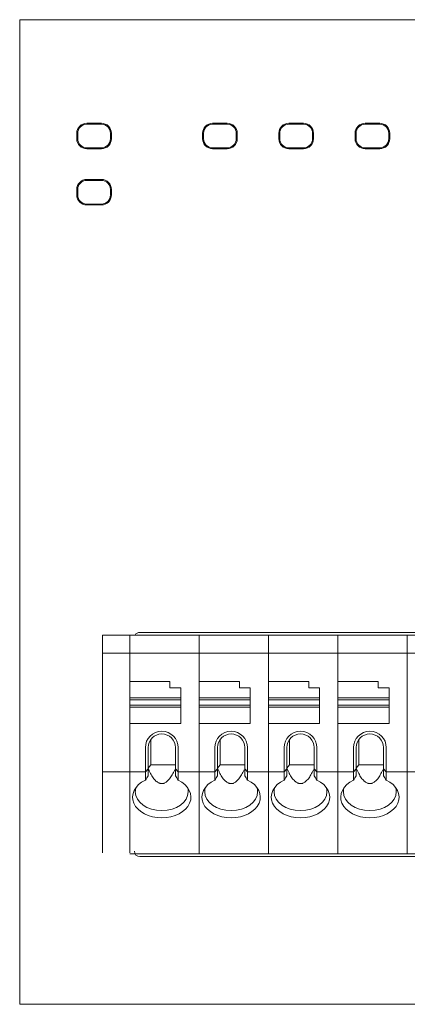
# Model space of a CAD drawing. Header units: millimetres. Extents: x -1114 to 1396, y -630 to 631.
# Tile 774 of 780: x 1196 to 1218, y 133 to 187. Entities that reach past the tile are written whole.
import ezdxf

# ---------------------------------------------------------------- set-up
doc = ezdxf.new("R2010")
doc.units = ezdxf.units.MM
doc.header["$MEASUREMENT"] = 0

msp = doc.modelspace()

# ---------------------------------------------------------------- linework, layer by layer
at = {"lineweight": 18}
for p, q in [((1196.3886, 187.0397), (1252.5942, 187.0397)), ((1196.3886, 185.0397), (1196.3886, 187.0397)), ((1252.5942, 187.0397), (1196.3886, 187.0397)), ((1196.3886, 135.0397), (1196.3886, 185.0397)), ((1199.6741, 181.2035), (1199.7138, 181.1638)), ((1200.0673, 181.3603), (1200.8673, 181.3603)), ((1200.8673, 181.3103), (1200.0673, 181.3103)), ((1201.2606, 181.2035), (1201.2209, 181.1638)), ((1206.5712, 181.2035), (1206.6109, 181.1638)), ((1206.9645, 181.3603), (1207.7645, 181.3603)), ((1206.9645, 181.3103), (1207.7645, 181.3103)), ((1208.118, 181.1638), (1208.1577, 181.2035)), ((1210.7918, 181.1638), (1210.7521, 181.2035)), ((1211.1453, 181.3603), (1211.9453, 181.3603)), ((1211.1453, 181.3103), (1211.9453, 181.3103)), ((1212.2989, 181.1638), (1212.3385, 181.2035)), ((1214.9726, 181.1638), (1214.933, 181.2035)), ((1215.3262, 181.3603), (1216.1262, 181.3603)), ((1215.3262, 181.3103), (1216.1262, 181.3103)), ((1216.4797, 181.1638), (1216.5194, 181.2035)), ((1199.5173, 180.8103), (1199.5173, 180.5103)), ((1199.5673, 180.8103), (1199.5673, 180.5103)), ((1201.3673, 180.5103), (1201.3673, 180.8103)), ((1201.4174, 180.8103), (1201.4174, 180.5103)), ((1206.4144, 180.8103), (1206.4144, 180.5103)), ((1206.4645, 180.5103), (1206.4645, 180.8103)), ((1208.2645, 180.8103), (1208.2645, 180.5103)), ((1208.3145, 180.8103), (1208.3145, 180.5103)), ((1210.5952, 180.8103), (1210.5952, 180.5103)), ((1210.6453, 180.5103), (1210.6453, 180.8103)), ((1212.4453, 180.8103), (1212.4453, 180.5103)), ((1212.4954, 180.8103), (1212.4954, 180.5103)), ((1214.7761, 180.8103), (1214.7761, 180.5103)), ((1214.8262, 180.5103), (1214.8262, 180.8103)), ((1216.6262, 180.8103), (1216.6262, 180.5103)), ((1216.6762, 180.8103), (1216.6762, 180.5103)), ((1199.6741, 180.117), (1199.7138, 180.1567)), ((1200.0673, 180.0103), (1200.8673, 180.0103)), ((1200.0673, 179.9602), (1200.8673, 179.9602)), ((1201.2209, 180.1567), (1201.2606, 180.117)), ((1206.6109, 180.1567), (1206.5712, 180.117)), ((1207.7645, 180.0103), (1206.9645, 180.0103)), ((1206.9645, 179.9602), (1207.7645, 179.9602)), ((1208.1577, 180.117), (1208.118, 180.1567)), ((1210.7521, 180.117), (1210.7918, 180.1567)), ((1211.9453, 180.0103), (1211.1453, 180.0103)), ((1211.1453, 179.9602), (1211.9453, 179.9602)), ((1212.2989, 180.1567), (1212.3385, 180.117)), ((1214.9726, 180.1567), (1214.933, 180.117)), ((1216.1262, 180.0103), (1215.3262, 180.0103)), ((1215.3262, 179.9602), (1216.1262, 179.9602)), ((1216.4797, 180.1567), (1216.5194, 180.117)), ((1200.0673, 178.2778), (1200.8673, 178.2778)), ((1200.0673, 178.2278), (1200.8673, 178.2278)), ((1199.5173, 177.7278), (1199.5173, 177.4278)), ((1199.5673, 177.4278), (1199.5673, 177.7278)), ((1199.7138, 178.0813), (1199.6741, 178.121)), ((1201.2606, 178.121), (1201.2209, 178.0813)), ((1201.3673, 177.7278), (1201.3673, 177.4278)), ((1201.4174, 177.7278), (1201.4174, 177.4278)), ((1199.6741, 177.0345), (1199.7138, 177.0742)), ((1200.8673, 176.9278), (1200.0673, 176.9278)), ((1200.0673, 176.8777), (1200.8673, 176.8777)), ((1201.2209, 177.0742), (1201.2606, 177.0345)), ((1202.9755, 153.4391), (1246.0122, 153.4391)), ((1200.9255, 153.2891), (1202.4232, 153.2891)), ((1200.9255, 153.2394), (1200.9255, 153.2891)), ((1200.9255, 153.2891), (1202.4232, 153.2891)), ((1200.9255, 152.3389), (1200.9255, 153.2394)), ((1202.4232, 153.2891), (1206.2264, 153.2891)), ((1202.4232, 153.2394), (1202.4232, 153.2891)), ((1202.4232, 153.2394), (1202.4232, 153.2891)), ((1206.2264, 153.2891), (1202.4232, 153.2891)), ((1202.4232, 152.3389), (1202.4232, 153.2394)), ((1202.4232, 152.3389), (1202.4232, 153.2394)), ((1206.2264, 153.2891), (1210.0297, 153.2891)), ((1206.2264, 153.2394), (1206.2264, 153.2891)), ((1210.0297, 153.2891), (1206.2264, 153.2891)), ((1206.2264, 153.2394), (1206.2264, 153.2891)), ((1206.2264, 152.3389), (1206.2264, 153.2394)), ((1206.2264, 152.3389), (1206.2264, 153.2394)), ((1210.0297, 153.2891), (1213.8329, 153.2891)), ((1210.0297, 153.2394), (1210.0297, 153.2891)), ((1210.0297, 153.2394), (1210.0297, 153.2891)), ((1213.8329, 153.2891), (1210.0297, 153.2891)), ((1210.0297, 152.3389), (1210.0297, 153.2394)), ((1210.0297, 152.3389), (1210.0297, 153.2394)), ((1213.8329, 153.2891), (1217.6362, 153.2891)), ((1213.8329, 153.2394), (1213.8329, 153.2891)), ((1213.8329, 153.2394), (1213.8329, 153.2891)), ((1217.6362, 153.2891), (1213.8329, 153.2891)), ((1213.8329, 152.3389), (1213.8329, 153.2394)), ((1213.8329, 152.3389), (1213.8329, 153.2394)), ((1217.6362, 153.2891), (1221.4394, 153.2891)), ((1217.6362, 153.2394), (1217.6362, 153.2891)), ((1221.4394, 153.2891), (1217.6362, 153.2891)), ((1217.6362, 153.2394), (1217.6362, 153.2891)), ((1217.6362, 152.3389), (1217.6362, 153.2394)), ((1217.6362, 152.3389), (1217.6362, 153.2394)), ((1200.9255, 152.2187), (1200.9255, 152.3389)), ((1202.4232, 152.2891), (1200.9255, 152.2891)), ((1202.4232, 152.2187), (1202.4232, 152.3389)), ((1202.4232, 152.2187), (1202.4232, 152.3389)), ((1202.4232, 152.2891), (1206.2264, 152.2891)), ((1206.2264, 152.2187), (1206.2264, 152.3389)), ((1206.2264, 152.2187), (1206.2264, 152.3389)), ((1206.2264, 152.2891), (1210.0297, 152.2891)), ((1210.0297, 152.2187), (1210.0297, 152.3389)), ((1210.0297, 152.2187), (1210.0297, 152.3389)), ((1210.0297, 152.2891), (1213.8329, 152.2891)), ((1213.8329, 152.2187), (1213.8329, 152.3389)), ((1213.8329, 152.2187), (1213.8329, 152.3389)), ((1213.8329, 152.2891), (1217.6362, 152.2891)), ((1217.6362, 152.2187), (1217.6362, 152.3389)), ((1217.6362, 152.2187), (1217.6362, 152.3389)), ((1217.6362, 152.2891), (1221.4394, 152.2891)), ((1200.9255, 145.8596), (1200.9255, 152.2187)), ((1202.4232, 145.8596), (1202.4232, 152.2187)), ((1202.4232, 145.8596), (1202.4232, 152.2187)), ((1206.2264, 145.8596), (1206.2264, 152.2187)), ((1206.2264, 145.8596), (1206.2264, 152.2187)), ((1210.0297, 145.8596), (1210.0297, 152.2187)), ((1210.0297, 145.8596), (1210.0297, 152.2187)), ((1213.8329, 145.8596), (1213.8329, 152.2187)), ((1213.8329, 145.8596), (1213.8329, 152.2187)), ((1217.6362, 145.8596), (1217.6362, 152.2187)), ((1217.6362, 145.8596), (1217.6362, 152.2187)), ((1204.6264, 150.7391), (1202.4264, 150.7391)), ((1202.4264, 150.7391), (1202.4264, 149.8483)), ((1204.6264, 150.3891), (1204.6264, 150.7391)), ((1208.4297, 150.7391), (1206.2297, 150.7391)), ((1206.2297, 150.7391), (1206.2297, 149.8483)), ((1208.4297, 150.3891), (1208.4297, 150.7391)), ((1212.2329, 150.7391), (1210.0329, 150.7391)), ((1210.0329, 150.7391), (1210.0329, 149.8483)), ((1212.2329, 150.3891), (1212.2329, 150.7391)), ((1216.0362, 150.7391), (1213.8362, 150.7391)), ((1213.8362, 150.7391), (1213.8362, 149.8483)), ((1216.0362, 150.3891), (1216.0362, 150.7391)), ((1205.2264, 150.3891), (1204.6264, 150.3891)), ((1205.2264, 149.8483), (1205.2264, 150.3891)), ((1209.0297, 150.3891), (1208.4297, 150.3891)), ((1209.0297, 149.8483), (1209.0297, 150.3891)), ((1212.8329, 150.3891), (1212.2329, 150.3891)), ((1212.8329, 149.8483), (1212.8329, 150.3891)), ((1216.6362, 150.3891), (1216.0362, 150.3891)), ((1216.6362, 149.8483), (1216.6362, 150.3891)), ((1202.4264, 149.8483), (1202.4264, 149.7391)), ((1202.4264, 149.8483), (1205.2264, 149.8483)), ((1202.4264, 149.4391), (1202.4264, 149.7391)), ((1202.4264, 149.7391), (1205.2264, 149.7391)), ((1205.2264, 149.8483), (1205.2264, 149.7391)), ((1205.2264, 149.7391), (1205.2264, 149.4391)), ((1206.2297, 149.8483), (1206.2297, 149.7391)), ((1206.2297, 149.8483), (1209.0297, 149.8483)), ((1206.2297, 149.4391), (1206.2297, 149.7391)), ((1206.2297, 149.7391), (1209.0297, 149.7391)), ((1209.0297, 149.8483), (1209.0297, 149.7391)), ((1209.0297, 149.7391), (1209.0297, 149.4391)), ((1210.0329, 149.8483), (1210.0329, 149.7391)), ((1210.0329, 149.8483), (1212.8329, 149.8483)), ((1210.0329, 149.4391), (1210.0329, 149.7391)), ((1210.0329, 149.7391), (1212.8329, 149.7391)), ((1212.8329, 149.8483), (1212.8329, 149.7391)), ((1212.8329, 149.7391), (1212.8329, 149.4391)), ((1213.8362, 149.8483), (1213.8362, 149.7391)), ((1213.8362, 149.8483), (1216.6362, 149.8483)), ((1213.8362, 149.4391), (1213.8362, 149.7391)), ((1213.8362, 149.7391), (1216.6362, 149.7391)), ((1216.6362, 149.8483), (1216.6362, 149.7391)), ((1216.6362, 149.7391), (1216.6362, 149.4391)), ((1205.2264, 149.4391), (1202.4264, 149.4391)), ((1202.4264, 149.4391), (1202.4264, 149.33)), ((1202.4264, 149.33), (1202.4264, 148.4391)), ((1205.2264, 149.33), (1202.4264, 149.33)), ((1205.2264, 149.4391), (1205.2264, 149.33)), ((1205.2264, 149.33), (1205.2264, 148.4391)), ((1206.2297, 149.4391), (1206.2297, 149.33)), ((1209.0297, 149.4391), (1206.2297, 149.4391)), ((1206.2297, 149.33), (1206.2297, 148.4391)), ((1209.0297, 149.33), (1206.2297, 149.33)), ((1209.0297, 149.4391), (1209.0297, 149.33)), ((1209.0297, 149.33), (1209.0297, 148.4391)), ((1210.0329, 149.4391), (1210.0329, 149.33)), ((1212.8329, 149.4391), (1210.0329, 149.4391)), ((1210.0329, 149.33), (1210.0329, 148.4391)), ((1212.8329, 149.33), (1210.0329, 149.33)), ((1212.8329, 149.4391), (1212.8329, 149.33)), ((1212.8329, 149.33), (1212.8329, 148.4391)), ((1213.8362, 149.4391), (1213.8362, 149.33)), ((1216.6362, 149.4391), (1213.8362, 149.4391)), ((1213.8362, 149.33), (1213.8362, 148.4391)), ((1216.6362, 149.33), (1213.8362, 149.33)), ((1216.6362, 149.4391), (1216.6362, 149.33)), ((1216.6362, 149.33), (1216.6362, 148.4391)), ((1205.2264, 148.4391), (1202.4264, 148.4391)), ((1209.0297, 148.4391), (1206.2297, 148.4391)), ((1212.8329, 148.4391), (1210.0329, 148.4391)), ((1216.6362, 148.4391), (1213.8362, 148.4391)), ((1203.5764, 147.5652), (1203.5764, 146.1682)), ((1207.3797, 147.5652), (1207.3797, 146.1682)), ((1211.1829, 147.5652), (1211.1829, 146.1682)), ((1214.9862, 147.5652), (1214.9862, 146.1682)), ((1203.2764, 147.1152), (1203.2764, 145.8596)), ((1203.4264, 145.9599), (1203.4264, 147.1152)), ((1204.9264, 147.1152), (1204.9264, 145.9599)), ((1205.0764, 145.8596), (1205.0764, 147.1152)), ((1207.0797, 147.1152), (1207.0797, 145.8596)), ((1207.2297, 145.9599), (1207.2297, 147.1152)), ((1208.7297, 147.1152), (1208.7297, 145.9599)), ((1208.8797, 145.8596), (1208.8797, 147.1152)), ((1210.8829, 147.1152), (1210.8829, 145.8596)), ((1211.0329, 145.9599), (1211.0329, 147.1152)), ((1212.5329, 147.1152), (1212.5329, 145.9599)), ((1212.6829, 145.8596), (1212.6829, 147.1152)), ((1214.6862, 147.1152), (1214.6862, 145.8596)), ((1214.8362, 145.9599), (1214.8362, 147.1152)), ((1216.3362, 147.1152), (1216.3362, 145.9599)), ((1216.4862, 145.8596), (1216.4862, 147.1152)), ((1200.9255, 145.7394), (1200.9255, 145.8596)), ((1202.4232, 145.7394), (1202.4232, 145.8596)), ((1202.4232, 145.7394), (1202.4232, 145.8596)), ((1203.4264, 145.9599), (1203.2811, 145.7945)), ((1203.4264, 145.5693), (1203.4264, 145.9599)), ((1203.4299, 145.9915), (1203.5764, 146.1682)), ((1203.5764, 146.1682), (1204.9264, 146.1682)), ((1204.9264, 145.5693), (1204.9264, 145.9599)), ((1204.9264, 145.9599), (1205.0717, 145.7945)), ((1206.2264, 145.7394), (1206.2264, 145.8596)), ((1206.2264, 145.7394), (1206.2264, 145.8596)), ((1207.2297, 145.9599), (1207.0844, 145.7945)), ((1207.2297, 145.5693), (1207.2297, 145.9599)), ((1207.2332, 145.9915), (1207.3797, 146.1682)), ((1207.3797, 146.1682), (1208.7297, 146.1682)), ((1208.7297, 145.5693), (1208.7297, 145.9599)), ((1208.7297, 145.9599), (1208.875, 145.7945)), ((1210.0297, 145.7394), (1210.0297, 145.8596)), ((1210.0297, 145.7394), (1210.0297, 145.8596)), ((1211.0329, 145.9599), (1210.8876, 145.7945)), ((1211.0329, 145.5693), (1211.0329, 145.9599)), ((1211.0364, 145.9915), (1211.1829, 146.1682)), ((1211.1829, 146.1682), (1212.5329, 146.1682)), ((1212.5329, 145.5693), (1212.5329, 145.9599)), ((1212.5329, 145.9599), (1212.6782, 145.7945)), ((1213.8329, 145.7394), (1213.8329, 145.8596)), ((1213.8329, 145.7394), (1213.8329, 145.8596)), ((1214.8362, 145.9599), (1214.6909, 145.7945)), ((1214.8362, 145.5693), (1214.8362, 145.9599)), ((1214.8397, 145.9915), (1214.9862, 146.1682)), ((1214.9862, 146.1682), (1216.3362, 146.1682)), ((1216.3362, 145.5693), (1216.3362, 145.9599)), ((1216.3362, 145.9599), (1216.4815, 145.7945)), ((1217.6362, 145.7394), (1217.6362, 145.8596)), ((1217.6362, 145.7394), (1217.6362, 145.8596)), ((1202.4232, 145.7891), (1200.9255, 145.7891)), ((1200.9255, 141.3389), (1200.9255, 145.7394)), ((1202.4232, 145.7891), (1203.2803, 145.7891)), ((1202.4232, 141.3389), (1202.4232, 145.7394)), ((1202.4232, 141.3389), (1202.4232, 145.7394)), ((1203.2764, 145.7394), (1203.2764, 145.3358)), ((1206.2264, 145.7891), (1205.0725, 145.7891)), ((1205.0764, 145.7394), (1205.0764, 145.3358)), ((1206.2264, 145.7891), (1207.0836, 145.7891)), ((1206.2264, 141.3389), (1206.2264, 145.7394)), ((1206.2264, 141.3389), (1206.2264, 145.7394)), ((1207.0797, 145.7394), (1207.0797, 145.3358)), ((1210.0297, 145.7891), (1208.8757, 145.7891)), ((1208.8797, 145.7394), (1208.8797, 145.3358)), ((1210.0297, 145.7891), (1210.8869, 145.7891)), ((1210.0297, 141.3389), (1210.0297, 145.7394)), ((1210.0297, 141.3389), (1210.0297, 145.7394)), ((1210.8829, 145.7394), (1210.8829, 145.3358)), ((1213.8329, 145.7891), (1212.679, 145.7891)), ((1212.6829, 145.7394), (1212.6829, 145.3358)), ((1214.6901, 145.7891), (1213.8329, 145.7891)), ((1213.8329, 141.3389), (1213.8329, 145.7394)), ((1213.8329, 141.3389), (1213.8329, 145.7394)), ((1214.6862, 145.7394), (1214.6862, 145.3358)), ((1217.6362, 145.7891), (1216.4823, 145.7891)), ((1216.4862, 145.7394), (1216.4862, 145.3358)), ((1218.4934, 145.7891), (1217.6362, 145.7891)), ((1217.6362, 141.3389), (1217.6362, 145.7394)), ((1217.6362, 141.3389), (1217.6362, 145.7394)), ((1206.2264, 141.2891), (1202.4232, 141.2891)), ((1202.7157, 141.2891), (1206.2264, 141.2891)), ((1246.0122, 141.1391), (1202.9755, 141.1391)), ((1206.2264, 141.2891), (1206.2264, 141.3389)), ((1206.2264, 141.2891), (1206.2264, 141.3389)), ((1210.0297, 141.2891), (1206.2264, 141.2891)), ((1206.2264, 141.2891), (1210.0297, 141.2891)), ((1210.0297, 141.2891), (1210.0297, 141.3389)), ((1210.0297, 141.2891), (1210.0297, 141.3389)), ((1213.8329, 141.2891), (1210.0297, 141.2891)), ((1210.0297, 141.2891), (1213.8329, 141.2891)), ((1213.8329, 141.2891), (1213.8329, 141.3389)), ((1213.8329, 141.2891), (1213.8329, 141.3389)), ((1217.6362, 141.2891), (1213.8329, 141.2891)), ((1213.8329, 141.2891), (1217.6362, 141.2891)), ((1217.6362, 141.2891), (1217.6362, 141.3389)), ((1217.6362, 141.2891), (1217.6362, 141.3389)), ((1221.4394, 141.2891), (1217.6362, 141.2891)), ((1217.6362, 141.2891), (1221.4394, 141.2891)), ((1196.3886, 133.0397), (1196.3886, 135.0397)), ((1252.5942, 133.0397), (1196.3886, 133.0397)), ((1252.5942, 133.0397), (1196.3886, 133.0397))]:
    msp.add_line(p, q, dxfattribs=at)
for centre, radius, start, end in [((1200.0673, 180.8103), 0.5501, 90, 180), ((1200.0673, 180.8103), 0.5, 90, 180), ((1200.8673, 180.8103), 0.5501, 0, 90), ((1200.8673, 180.8103), 0.5, 0, 90), ((1206.9645, 180.8103), 0.5501, 90, 180), ((1206.9645, 180.8103), 0.5, 90, 180), ((1207.7645, 180.8103), 0.5501, 0, 90), ((1207.7645, 180.8103), 0.5, 0, 90), ((1211.1453, 180.8103), 0.5501, 90, 180), ((1211.1453, 180.8103), 0.5, 90, 180), ((1211.9453, 180.8103), 0.5501, 0, 90), ((1211.9453, 180.8103), 0.5, 0, 90), ((1215.3262, 180.8103), 0.5501, 90, 180), ((1215.3262, 180.8103), 0.5, 90, 180), ((1216.1262, 180.8103), 0.5501, 0, 90), ((1216.1262, 180.8103), 0.5, 0, 90), ((1200.0673, 180.5103), 0.5501, 180, 270), ((1200.0673, 180.5103), 0.5, 180, 270), ((1200.8673, 180.5103), 0.5, 270, 0), ((1200.8673, 180.5103), 0.5501, 270, 0), ((1206.9645, 180.5103), 0.5501, 180, 270), ((1206.9645, 180.5103), 0.5, 180, 270), ((1207.7645, 180.5103), 0.5, 270, 0), ((1207.7645, 180.5103), 0.5501, 270, 0), ((1211.1453, 180.5103), 0.5501, 180, 270), ((1211.1453, 180.5103), 0.5, 180, 270), ((1211.9453, 180.5103), 0.5, 270, 0), ((1211.9453, 180.5103), 0.5501, 270, 0), ((1215.3262, 180.5103), 0.5501, 180, 270), ((1215.3262, 180.5103), 0.5, 180, 270), ((1216.1262, 180.5103), 0.5, 270, 0), ((1216.1262, 180.5103), 0.5501, 270, 0), ((1200.0673, 177.7278), 0.5501, 90, 180), ((1200.0673, 177.7278), 0.5, 90, 180), ((1200.8673, 177.7278), 0.5501, 0, 90), ((1200.8673, 177.7278), 0.5, 0, 90), ((1200.0673, 177.4278), 0.5501, 180, 270), ((1200.0673, 177.4278), 0.5, 180, 270), ((1200.8673, 177.4278), 0.5, 270, 0), ((1200.8673, 177.4278), 0.5501, 270, 0), ((1202.9755, 153.1391), 0.3, 90, 149.99899), ((1204.1764, 147.1152), 0.9, 0, 180), ((1207.9797, 147.1152), 0.9, 0, 180), ((1211.7829, 147.1152), 0.9, 0, 180), ((1215.5862, 147.1152), 0.9, 0, 180), ((1204.1764, 147.1152), 0.75, 90, 180), ((1204.1764, 147.1152), 0.75, 0, 90), ((1207.9797, 147.1152), 0.75, 90, 180), ((1207.9797, 147.1152), 0.75, 0, 90), ((1211.7829, 147.1152), 0.75, 90, 180), ((1211.7829, 147.1152), 0.75, 0, 90), ((1215.5862, 147.1152), 0.75, 90, 180), ((1215.5862, 147.1152), 0.75, 0, 90), ((1202.9755, 141.4391), 0.3, 180, 270)]:
    msp.add_arc(centre, radius, start, end, dxfattribs=at)
for centre, major_axis, ratio, start_param, end_param in [((1204.1764, 144.4004), (-1.6, 0), 0.7071068, 5.3097954, 7.8539816), ((1200.9297, 113.9397), (-9.613, -37.3513), 0.2418448, 3.7676532, 3.7792211), ((1204.1764, 144.4004), (-1.6, 0), 0.7071068, 1.5707963, 4.1149826), ((1207.4231, 113.9397), (-9.613, 37.3513), 0.2418448, 5.6455568, 5.6571247), ((1207.9797, 144.4004), (-1.6, 0), 0.7071068, 5.3097954, 7.8539816), ((1204.733, 113.9397), (-9.613, -37.3513), 0.2418448, 3.7676532, 3.7792211), ((1207.9797, 144.4004), (-1.6, 0), 0.7071068, 1.5707963, 4.1149826), ((1211.2264, 113.9397), (-9.613, 37.3513), 0.2418448, 5.6455568, 5.6571247), ((1211.7829, 144.4004), (-1.6, 0), 0.7071068, 5.3097954, 7.8539816), ((1208.5362, 113.9397), (-9.613, -37.3513), 0.2418448, 3.7676532, 3.7792211), ((1211.7829, 144.4004), (-1.6, 0), 0.7071068, 1.5707963, 4.1149826), ((1215.0296, 113.9397), (-9.613, 37.3513), 0.2418448, 5.6455568, 5.6571247), ((1215.5862, 144.4004), (-1.6, 0), 0.7071068, 5.3097954, 7.8539816), ((1212.3395, 113.9397), (-9.613, -37.3513), 0.2418448, 3.7676532, 3.7792211), ((1215.5862, 144.4004), (-1.6, 0), 0.7071068, 1.5707963, 4.1149826), ((1218.8329, 113.9397), (-9.613, 37.3513), 0.2418448, 5.6455568, 5.6571247), ((1204.1764, 144.6918), (-1.45, 0), 0.7071068, 6.0401147, 6.2831853), ((1204.1764, 144.6918), (1.45, 0), 0.7071068, 0, 0.2430867), ((1207.9797, 144.6918), (-1.45, 0), 0.7071068, 6.0400986, 6.2831853), ((1207.9797, 144.6918), (1.45, 0), 0.7071068, 0, 0.2430867), ((1211.7829, 144.6918), (-1.45, 0), 0.7071068, 6.0401147, 6.2831853), ((1211.7829, 144.6918), (1.45, 0), 0.7071068, 0, 0.2430706), ((1215.5862, 144.6918), (-1.45, 0), 0.7071068, 6.0400986, 6.2831853), ((1215.5862, 144.6918), (1.45, 0), 0.7071068, 0, 0.2430867), ((1204.1764, 144.6918), (-1.45, 0), 0.7071068, 0, 1.5707963), ((1204.1764, 144.6918), (1.45, 0), 0.7071068, 4.712389, 6.2831853), ((1207.9797, 144.6918), (-1.45, 0), 0.7071068, 0, 1.5707963), ((1207.9797, 144.6918), (1.45, 0), 0.7071068, 4.712389, 6.2831853), ((1211.7829, 144.6918), (-1.45, 0), 0.7071068, 0, 1.5707963), ((1211.7829, 144.6918), (1.45, 0), 0.7071068, 4.712389, 6.2831853), ((1215.5862, 144.6918), (-1.45, 0), 0.7071068, 0, 1.5707963), ((1215.5862, 144.6918), (1.45, 0), 0.7071068, 4.712389, 6.2831853)]:
    msp.add_ellipse(centre, major_axis=major_axis, ratio=ratio, start_param=start_param, end_param=end_param, dxfattribs=at)
for points, weights in [([(1203.2764, 145.8596), (1203.2764, 145.8372), (1203.278, 145.8152), (1203.2811, 145.7945)], [1, 0.987190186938, 0.987190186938, 1]), ([(1203.4299, 145.9915), (1203.8842, 144.8727), (1204.4162, 144.8286), (1204.8829, 145.8966)], [1, 0.903552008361, 0.895845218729, 0.976879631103]), ([(1205.0717, 145.7945), (1205.0748, 145.8152), (1205.0764, 145.8372), (1205.0764, 145.8596)], [1, 0.987190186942, 0.987190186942, 1]), ([(1207.0797, 145.8596), (1207.0797, 145.8372), (1207.0813, 145.8152), (1207.0844, 145.7945)], [1, 0.987190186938, 0.987190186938, 1]), ([(1207.2332, 145.9915), (1207.6874, 144.8727), (1208.2195, 144.8286), (1208.6862, 145.8966)], [1, 0.903552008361, 0.895845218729, 0.976879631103]), ([(1208.875, 145.7945), (1208.8781, 145.8152), (1208.8797, 145.8372), (1208.8797, 145.8596)], [1, 0.987190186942, 0.987190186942, 1]), ([(1210.8829, 145.8596), (1210.8829, 145.8372), (1210.8845, 145.8152), (1210.8876, 145.7945)], [1, 0.987190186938, 0.987190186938, 1]), ([(1211.0364, 145.9915), (1211.4907, 144.8727), (1212.0228, 144.8286), (1212.4894, 145.8966)], [1, 0.903552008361, 0.895845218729, 0.976879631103]), ([(1212.6782, 145.7945), (1212.6813, 145.8152), (1212.6829, 145.8372), (1212.6829, 145.8596)], [1, 0.987190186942, 0.987190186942, 1]), ([(1214.6862, 145.8596), (1214.6862, 145.8372), (1214.6878, 145.8152), (1214.6909, 145.7945)], [1, 0.987190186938, 0.987190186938, 1]), ([(1214.8397, 145.9915), (1215.294, 144.8727), (1215.826, 144.8286), (1216.2927, 145.8966)], [1, 0.903552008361, 0.895845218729, 0.976879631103]), ([(1216.4815, 145.7945), (1216.4846, 145.8152), (1216.4862, 145.8372), (1216.4862, 145.8596)], [1, 0.987190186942, 0.987190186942, 1]), ([(1203.2811, 145.7945), (1203.278, 145.7738), (1203.2764, 145.7552), (1203.2764, 145.7394)], [1, 0.987190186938, 0.987190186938, 1]), ([(1205.0717, 145.7945), (1205.0748, 145.7738), (1205.0764, 145.7552), (1205.0764, 145.7394)], [1, 0.987190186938, 0.987190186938, 1]), ([(1207.0844, 145.7945), (1207.0813, 145.7738), (1207.0797, 145.7552), (1207.0797, 145.7394)], [1, 0.987190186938, 0.987190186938, 1]), ([(1208.875, 145.7945), (1208.8781, 145.7738), (1208.8797, 145.7552), (1208.8797, 145.7394)], [1, 0.987190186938, 0.987190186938, 1]), ([(1210.8876, 145.7945), (1210.8845, 145.7738), (1210.8829, 145.7552), (1210.8829, 145.7394)], [1, 0.987190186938, 0.987190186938, 1]), ([(1212.6782, 145.7945), (1212.6813, 145.7738), (1212.6829, 145.7552), (1212.6829, 145.7394)], [1, 0.987190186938, 0.987190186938, 1]), ([(1214.6909, 145.7945), (1214.6878, 145.7738), (1214.6862, 145.7552), (1214.6862, 145.7394)], [1, 0.987190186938, 0.987190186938, 1]), ([(1216.4815, 145.7945), (1216.4846, 145.7738), (1216.4862, 145.7552), (1216.4862, 145.7394)], [1, 0.987190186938, 0.987190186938, 1])]:
    msp.add_rational_spline(points, weights, degree=3, dxfattribs=at)

doc.saveas('drawing.dxf')
